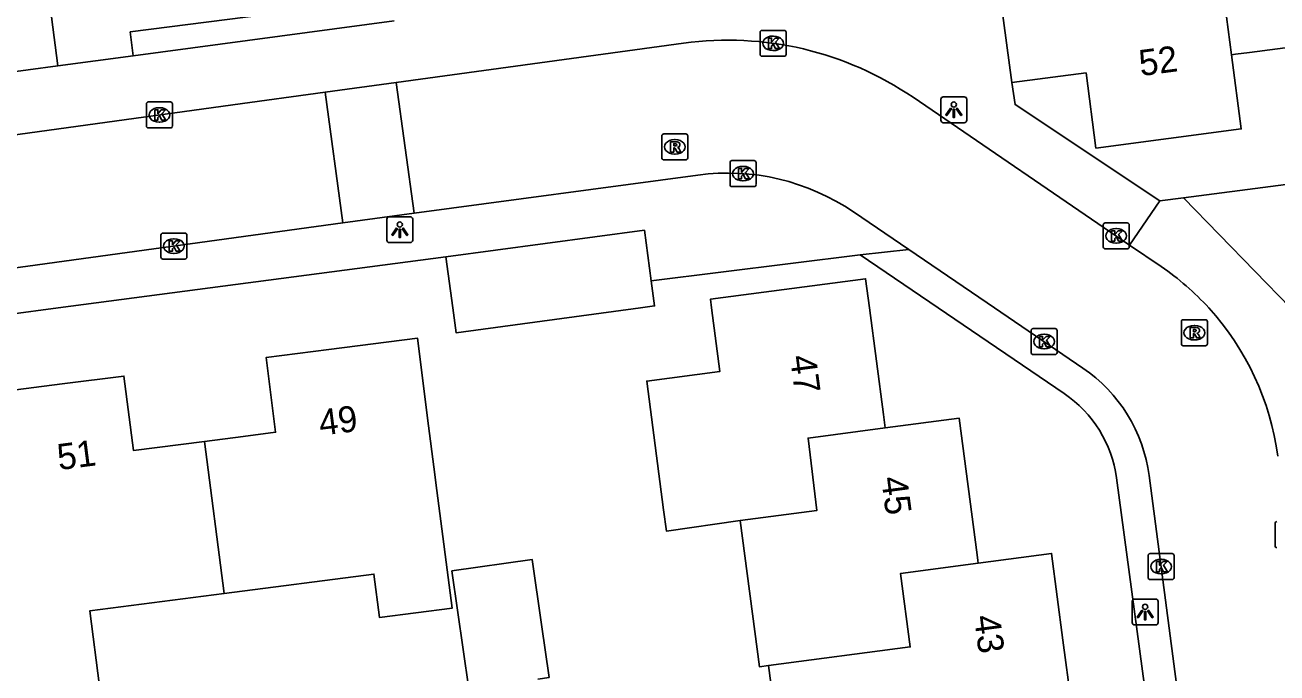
# Model space of a CAD drawing. Extents: x 158474 to 159560, y 388525 to 389605.
# Drawn here: x 159366.49 to 159414.72, y 388985.93 to 389010.9 of the extents above; entities that cross this region are included whole.
import ezdxf

# ---------------------------------------------------------------- set-up
doc = ezdxf.new("R2010")
doc.units = 0
for name, color, linetype in [('IMGEO_Kolk', 7, 'Continuous'), ('IMGEO_Lichtpunt', 7, 'Continuous'), ('IMGEO_Muur', 7, 'Continuous'), ('IMGEO_Pand', 7, 'Continuous'), ('IMGEO_Pand_nummerreeks', 7, 'Continuous'), ('IMGEO_Rijbaan_lokaal_open', 7, 'Continuous'), ('IMGEO_Rioolput', 7, 'Continuous'), ('IMGEO_Voetpad_open', 7, 'Continuous')]:
    doc.layers.add(name, color=color, linetype=linetype)

msp = doc.modelspace()

# ---------------------------------------------------------------- linework, layer by layer
at = {"layer": 'IMGEO_Kolk'}
for p, q in [((159394.808, 389009.77), (159394.808, 389010.622)), ((159394.883, 389010.696), (159395.735, 389010.696)), ((159395.296, 389010.476), (159395.321, 389010.476)), ((159395.809, 389010.622), (159395.809, 389009.77)), ((159395.735, 389009.696), (159394.883, 389009.696)), ((159395.319, 389009.916), (159395.294, 389009.916)), ((159371.163, 389007.01), (159371.163, 389007.862)), ((159371.238, 389007.936), (159372.09, 389007.936)), ((159371.651, 389007.716), (159371.676, 389007.716)), ((159372.164, 389007.862), (159372.164, 389007.01)), ((159371.674, 389007.156), (159371.649, 389007.156)), ((159372.09, 389006.936), (159371.238, 389006.936)), ((159393.725, 389005.675), (159394.577, 389005.675)), ((159393.65, 389004.749), (159393.65, 389005.601)), ((159394.138, 389005.455), (159394.163, 389005.455)), ((159394.651, 389005.601), (159394.651, 389004.749)), ((159394.577, 389004.675), (159393.725, 389004.675)), ((159394.161, 389004.895), (159394.136, 389004.895)), ((159408.028, 389002.348), (159408.028, 389003.2)), ((159408.103, 389003.274), (159408.955, 389003.274)), ((159409.029, 389003.2), (159409.029, 389002.348)), ((159371.721, 389001.956), (159371.721, 389002.808)), ((159371.796, 389002.882), (159372.648, 389002.882)), ((159372.722, 389002.808), (159372.722, 389001.956)), ((159408.516, 389003.054), (159408.541, 389003.054)), ((159372.209, 389002.662), (159372.234, 389002.662)), ((159408.955, 389002.274), (159408.103, 389002.274)), ((159408.539, 389002.494), (159408.514, 389002.494)), ((159372.648, 389001.882), (159371.796, 389001.882)), ((159372.232, 389002.102), (159372.207, 389002.102)), ((159405.25, 388998.277), (159405.25, 388999.129)), ((159405.325, 388999.203), (159406.177, 388999.203)), ((159405.738, 388998.983), (159405.763, 388998.983)), ((159406.251, 388999.129), (159406.251, 388998.277)), ((159405.761, 388998.423), (159405.736, 388998.423)), ((159406.177, 388998.203), (159405.325, 388998.203)), ((159414.648, 388990.837), (159414.648, 388991.689)), ((159409.758, 388989.604), (159409.758, 388990.456)), ((159409.833, 388990.53), (159410.685, 388990.53)), ((159410.246, 388990.31), (159410.271, 388990.31)), ((159410.759, 388990.456), (159410.759, 388989.604)), ((159410.269, 388989.75), (159410.244, 388989.75)), ((159410.685, 388989.53), (159409.833, 388989.53))]:
    msp.add_line(p, q, dxfattribs=at)
for points in [[(159394.808, 389009.77), (159394.808, 389010.622)], [(159394.883, 389010.696), (159395.735, 389010.696)], [(159395.809, 389010.622), (159395.809, 389009.77)], [(159395.129, 389010.396), (159395.252, 389010.396), (159395.252, 389010.245), (159395.382, 389010.396), (159395.546, 389010.396), (159395.4, 389010.245), (159395.553, 389009.996), (159395.401, 389009.996), (159395.316, 389010.16), (159395.252, 389010.093), (159395.252, 389009.996), (159395.129, 389009.996), (159395.129, 389010.396)], [(159395.735, 389009.696), (159394.883, 389009.696)], [(159371.163, 389007.01), (159371.163, 389007.862)], [(159371.238, 389007.936), (159372.09, 389007.936)], [(159371.484, 389007.636), (159371.607, 389007.636), (159371.607, 389007.485), (159371.737, 389007.636), (159371.901, 389007.636), (159371.755, 389007.485), (159371.908, 389007.236), (159371.756, 389007.236), (159371.671, 389007.4), (159371.607, 389007.333), (159371.607, 389007.236), (159371.484, 389007.236), (159371.484, 389007.636)], [(159372.164, 389007.862), (159372.164, 389007.01)], [(159372.09, 389006.936), (159371.238, 389006.936)], [(159393.725, 389005.675), (159394.577, 389005.675)], [(159393.65, 389004.749), (159393.65, 389005.601)], [(159393.971, 389005.375), (159394.094, 389005.375), (159394.094, 389005.224), (159394.224, 389005.375), (159394.388, 389005.375), (159394.242, 389005.224), (159394.395, 389004.975), (159394.243, 389004.975), (159394.158, 389005.139), (159394.094, 389005.072), (159394.094, 389004.975), (159393.971, 389004.975), (159393.971, 389005.375)], [(159394.651, 389005.601), (159394.651, 389004.749)], [(159394.577, 389004.675), (159393.725, 389004.675)], [(159408.028, 389002.348), (159408.028, 389003.2)], [(159408.103, 389003.274), (159408.955, 389003.274)], [(159409.029, 389003.2), (159409.029, 389002.348)], [(159371.721, 389001.956), (159371.721, 389002.808)], [(159371.796, 389002.882), (159372.648, 389002.882)], [(159372.722, 389002.808), (159372.722, 389001.956)], [(159408.349, 389002.974), (159408.472, 389002.974), (159408.472, 389002.823), (159408.602, 389002.974), (159408.766, 389002.974), (159408.62, 389002.823), (159408.773, 389002.574), (159408.621, 389002.574), (159408.536, 389002.738), (159408.472, 389002.671), (159408.472, 389002.574), (159408.349, 389002.574), (159408.349, 389002.974)], [(159372.042, 389002.582), (159372.165, 389002.582), (159372.165, 389002.431), (159372.295, 389002.582), (159372.459, 389002.582), (159372.313, 389002.431), (159372.466, 389002.182), (159372.314, 389002.182), (159372.229, 389002.346), (159372.165, 389002.279), (159372.165, 389002.182), (159372.042, 389002.182), (159372.042, 389002.582)], [(159408.955, 389002.274), (159408.103, 389002.274)], [(159372.648, 389001.882), (159371.796, 389001.882)], [(159405.25, 388998.277), (159405.25, 388999.129)], [(159405.325, 388999.203), (159406.177, 388999.203)], [(159405.571, 388998.903), (159405.694, 388998.903), (159405.694, 388998.752), (159405.824, 388998.903), (159405.988, 388998.903), (159405.842, 388998.752), (159405.995, 388998.503), (159405.843, 388998.503), (159405.758, 388998.667), (159405.694, 388998.6), (159405.694, 388998.503), (159405.571, 388998.503), (159405.571, 388998.903)], [(159406.251, 388999.129), (159406.251, 388998.277)], [(159406.177, 388998.203), (159405.325, 388998.203)], [(159414.648, 388990.837), (159414.648, 388991.689)], [(159409.758, 388989.604), (159409.758, 388990.456)], [(159409.833, 388990.53), (159410.685, 388990.53)], [(159410.079, 388990.23), (159410.202, 388990.23), (159410.202, 388990.079), (159410.332, 388990.23), (159410.496, 388990.23), (159410.35, 388990.079), (159410.503, 388989.83), (159410.351, 388989.83), (159410.266, 388989.994), (159410.202, 388989.927), (159410.202, 388989.83), (159410.079, 388989.83), (159410.079, 388990.23)], [(159410.759, 388990.456), (159410.759, 388989.604)], [(159410.685, 388989.53), (159409.833, 388989.53)]]:
    msp.add_lwpolyline(points, dxfattribs=at)
for centre, start, end in [((159394.885, 389010.62), 91.552, 178.448), ((159394.885, 389010.62), 91.552, 178.448), ((159395.733, 389010.62), 1.552, 88.448), ((159395.733, 389010.62), 1.552, 88.448), ((159394.885, 389009.772), 181.552, 268.448), ((159394.885, 389009.772), 181.552, 268.448), ((159395.733, 389009.772), 271.552, 358.448), ((159395.733, 389009.772), 271.552, 358.448), ((159371.24, 389007.86), 91.552, 178.448), ((159371.24, 389007.86), 91.552, 178.448), ((159372.088, 389007.86), 1.552, 88.448), ((159372.088, 389007.86), 1.552, 88.448), ((159371.24, 389007.012), 181.552, 268.448), ((159371.24, 389007.012), 181.552, 268.448), ((159372.088, 389007.012), 271.552, 358.448), ((159372.088, 389007.012), 271.552, 358.448), ((159393.727, 389005.599), 91.552, 178.448), ((159393.727, 389005.599), 91.552, 178.448), ((159394.575, 389005.599), 1.552, 88.448), ((159394.575, 389005.599), 1.552, 88.448), ((159393.727, 389004.751), 181.552, 268.448), ((159393.727, 389004.751), 181.552, 268.448), ((159394.575, 389004.751), 271.552, 358.448), ((159394.575, 389004.751), 271.552, 358.448), ((159408.105, 389003.198), 91.552, 178.448), ((159408.105, 389003.198), 91.552, 178.448), ((159408.953, 389003.198), 1.552, 88.448), ((159408.953, 389003.198), 1.552, 88.448), ((159371.798, 389002.806), 91.552, 178.448), ((159371.798, 389002.806), 91.552, 178.448), ((159372.646, 389002.806), 1.552, 88.448), ((159372.646, 389002.806), 1.552, 88.448), ((159408.105, 389002.35), 181.552, 268.448), ((159408.105, 389002.35), 181.552, 268.448), ((159408.953, 389002.35), 271.552, 358.448), ((159408.953, 389002.35), 271.552, 358.448), ((159371.798, 389001.958), 181.552, 268.448), ((159371.798, 389001.958), 181.552, 268.448), ((159372.646, 389001.958), 271.552, 358.448), ((159372.646, 389001.958), 271.552, 358.448), ((159405.327, 388999.127), 91.552, 178.448), ((159405.327, 388999.127), 91.552, 178.448), ((159406.175, 388999.127), 1.552, 88.448), ((159406.175, 388999.127), 1.552, 88.448), ((159405.327, 388998.279), 181.552, 268.448), ((159405.327, 388998.279), 181.552, 268.448), ((159406.175, 388998.279), 271.552, 358.448), ((159406.175, 388998.279), 271.552, 358.448), ((159414.725, 388991.687), 91.552, 178.448), ((159414.725, 388991.687), 91.552, 178.448), ((159414.725, 388990.839), 181.552, 268.448), ((159414.725, 388990.839), 181.552, 268.448), ((159409.835, 388990.454), 91.552, 178.448), ((159409.835, 388990.454), 91.552, 178.448), ((159410.683, 388990.454), 1.552, 88.448), ((159410.683, 388990.454), 1.552, 88.448), ((159409.835, 388989.606), 181.552, 268.448), ((159409.835, 388989.606), 181.552, 268.448), ((159410.683, 388989.606), 271.552, 358.448), ((159410.683, 388989.606), 271.552, 358.448)]:
    msp.add_arc(centre, 0.0765, start, end, dxfattribs=at)
for centre, major_axis, ratio, start_param, end_param in [((159395.295, 389010.196), (-0.387, 0.002), 0.722429, 4.712389, 7.853982), ((159395.32, 389010.196), (-0.39, 0.002), 0.717154, 1.570796, 4.712389), ((159371.65, 389007.436), (-0.387, 0.002), 0.722429, 4.712389, 7.853982), ((159371.675, 389007.436), (-0.39, 0.002), 0.717154, 1.570796, 4.712389), ((159394.137, 389005.175), (-0.387, 0.002), 0.722429, 4.712389, 7.853982), ((159394.162, 389005.175), (-0.39, 0.002), 0.717154, 1.570796, 4.712389), ((159408.515, 389002.774), (-0.387, 0.002), 0.722429, 4.712389, 7.853982), ((159408.54, 389002.774), (-0.39, 0.002), 0.717154, 1.570796, 4.712389), ((159372.208, 389002.382), (-0.387, 0.002), 0.722429, 4.712389, 7.853982), ((159372.233, 389002.382), (-0.39, 0.002), 0.717154, 1.570796, 4.712389), ((159405.737, 388998.703), (-0.387, 0.002), 0.722429, 4.712389, 7.853982), ((159405.762, 388998.703), (-0.39, 0.002), 0.717154, 1.570796, 4.712389), ((159410.245, 388990.03), (-0.387, 0.002), 0.722429, 4.712389, 7.853982), ((159410.27, 388990.03), (-0.39, 0.002), 0.717154, 1.570796, 4.712389)]:
    msp.add_ellipse(centre, major_axis=major_axis, ratio=ratio, start_param=start_param, end_param=end_param, dxfattribs=at)
at = {"layer": 'IMGEO_Lichtpunt'}
for p, q in [((159401.773, 389008.038), (159401.773, 389007.231)), ((159401.773, 389008.038), (159401.773, 389007.231)), ((159402.675, 389008.133), (159401.867, 389008.133)), ((159402.675, 389008.133), (159401.867, 389008.133)), ((159402.769, 389007.231), (159402.769, 389008.038)), ((159402.769, 389007.231), (159402.769, 389008.038)), ((159401.867, 389007.137), (159402.675, 389007.137)), ((159401.867, 389007.137), (159402.675, 389007.137)), ((159380.426, 389003.416), (159380.426, 389002.609)), ((159380.426, 389003.416), (159380.426, 389002.609)), ((159381.328, 389003.511), (159380.52, 389003.511)), ((159381.328, 389003.511), (159380.52, 389003.511)), ((159381.422, 389002.609), (159381.422, 389003.416)), ((159381.422, 389002.609), (159381.422, 389003.416)), ((159380.52, 389002.515), (159381.328, 389002.515)), ((159380.52, 389002.515), (159381.328, 389002.515)), ((159410.047, 388988.779), (159409.239, 388988.779)), ((159410.047, 388988.779), (159409.239, 388988.779)), ((159409.145, 388988.684), (159409.145, 388987.877)), ((159409.145, 388988.684), (159409.145, 388987.877)), ((159410.141, 388987.877), (159410.141, 388988.684)), ((159410.141, 388987.877), (159410.141, 388988.684)), ((159409.239, 388987.783), (159410.047, 388987.783)), ((159409.239, 388987.783), (159410.047, 388987.783))]:
    msp.add_line(p, q, dxfattribs=at)
for points in [[(159402.147, 389007.702), (159402.186, 389007.674), (159401.998, 389007.412), (159401.96, 389007.439), (159402.147, 389007.702)], [(159402.249, 389007.654), (159402.296, 389007.654), (159402.296, 389007.332), (159402.249, 389007.332), (159402.249, 389007.654)], [(159402.359, 389007.674), (159402.397, 389007.701), (159402.584, 389007.439), (159402.545, 389007.411), (159402.359, 389007.674)], [(159380.8, 389003.08), (159380.839, 389003.052), (159380.651, 389002.79), (159380.613, 389002.817), (159380.8, 389003.08)], [(159380.902, 389003.032), (159380.949, 389003.032), (159380.949, 389002.71), (159380.902, 389002.71), (159380.902, 389003.032)], [(159381.012, 389003.052), (159381.05, 389003.079), (159381.237, 389002.817), (159381.198, 389002.789), (159381.012, 389003.052)], [(159409.519, 388988.348), (159409.558, 388988.32), (159409.37, 388988.058), (159409.332, 388988.085), (159409.519, 388988.348)], [(159409.621, 388988.3), (159409.668, 388988.3), (159409.668, 388987.978), (159409.621, 388987.978), (159409.621, 388988.3)], [(159409.731, 388988.32), (159409.769, 388988.347), (159409.956, 388988.085), (159409.917, 388988.057), (159409.731, 388988.32)]]:
    msp.add_lwpolyline(points, dxfattribs=at)
for centre in [(159402.272, 389007.836), (159380.925, 389003.214), (159409.644, 388988.482)]:
    msp.add_circle(centre, 0.0994, dxfattribs=at)
for centre, start, end in [((159401.867, 389008.038), 90, 180), ((159401.867, 389008.038), 90, 180), ((159402.675, 389008.038), 0, 90), ((159402.675, 389008.038), 0, 90), ((159401.867, 389007.231), 180, 270), ((159401.867, 389007.231), 180, 270), ((159402.675, 389007.231), 270, 0), ((159402.675, 389007.231), 270, 360), ((159380.52, 389003.416), 90, 180), ((159380.52, 389003.416), 90, 180), ((159381.328, 389003.416), 0, 90), ((159381.328, 389003.416), 0, 90), ((159380.52, 389002.609), 180, 270), ((159380.52, 389002.609), 180, 270), ((159381.328, 389002.609), 270, 0), ((159381.328, 389002.609), 270, 360), ((159409.239, 388988.684), 90, 180), ((159409.239, 388988.684), 90, 180), ((159410.047, 388988.684), 0, 90), ((159410.047, 388988.684), 0, 90), ((159409.239, 388987.877), 180, 270), ((159409.239, 388987.877), 180, 270), ((159410.047, 388987.877), 270, 0), ((159410.047, 388987.877), 270, 360)]:
    msp.add_arc(centre, 0.0946, start, end, dxfattribs=at)
at = {"layer": 'IMGEO_Muur'}
msp.add_lwpolyline([(159364.304, 389008.867), (159367.743, 389009.328)], dxfattribs=at)
at = {"layer": 'IMGEO_Pand'}
for points in [[(159372.449, 389019.705), (159372.809, 389016.908), (159375.735, 389017.284), (159376.492, 389011.4), (159370.538, 389010.634), (159370.656, 389009.718)], [(159366.511, 389018.902), (159367.256, 389013.114), (159367.743, 389009.328)], [(159409.554, 389015.362), (159409.95, 389012.349), (159412.585, 389012.696), (159412.971, 389009.753)], [(159412.971, 389009.753), (159413.121, 389009.773), (159413.663, 389009.844), (159418.656, 389010.502), (159418.286, 389013.316)], [(159404.099, 389011.749), (159404.503, 389008.68)], [(159367.743, 389009.328), (159370.656, 389009.718)], [(159404.503, 389008.68), (159407.368, 389009.057), (159407.749, 389006.162), (159413.346, 389006.899), (159412.971, 389009.753)], [(159382.703, 389001.965), (159390.349, 389002.993), (159390.612, 389001.038)], [(159390.612, 389001.038), (159390.742, 389000.073), (159390.199, 389000), (159383.096, 388999.045), (159382.967, 389000), (159382.703, 389001.965)], [(159394.036, 388991.81), (159391.2, 388991.401), (159391.092, 388992.221), (159390.44, 388997.178), (159393.262, 388997.55), (159392.939, 389000), (159392.895, 389000.333), (159398.872, 389001.12), (159399.019, 389000), (159399.56, 388995.891), (159399.615, 388995.477), (159399.628, 388995.376)], [(159373.402, 388994.852), (159374.893, 388995.044), (159376.14, 388995.205), (159375.77, 388998.085), (159378.186, 388998.396), (159381.605, 388998.835), (159382.037, 388995.46), (159382.24, 388993.875), (159382.358, 388992.967), (159382.947, 388988.432), (159380.142, 388988.071), (159379.927, 388989.739), (159374.156, 388988.996)], [(159364.984, 388993.839), (159364.624, 388996.644), (159367.91, 388997.068), (159370.295, 388997.375), (159370.665, 388994.5), (159373.402, 388994.852)], [(159399.628, 388995.376), (159402.476, 388995.752), (159403.17, 388990.483), (159403.199, 388990.263), (159403.212, 388990.162)], [(159399.628, 388995.376), (159396.654, 388994.983), (159396.995, 388992.197), (159394.036, 388991.81)], [(159373.402, 388994.852), (159374.156, 388988.996)], [(159395.135, 388986.215), (159394.78, 388986.168), (159394.036, 388991.81)], [(159384.473, 388985.441), (159383.582, 388985.314), (159382.932, 388989.863), (159386.025, 388990.305), (159386.383, 388987.803), (159386.676, 388985.756), (159386.238, 388985.693)], [(159403.212, 388990.162), (159406.036, 388990.535), (159406.476, 388987.197), (159406.791, 388984.803), (159403.902, 388984.423), (159404.263, 388981.68)], [(159403.212, 388990.162), (159400.22, 388989.767), (159400.595, 388986.937), (159395.135, 388986.215)], [(159374.156, 388988.996), (159368.988, 388988.331), (159369.357, 388985.421), (159366.113, 388985.009)], [(159398.359, 388980.9), (159395.88, 388980.575), (159395.135, 388986.215)]]:
    msp.add_lwpolyline(points, dxfattribs=at)
at = {"layer": 'IMGEO_Rijbaan_lokaal_open'}
for points in [[(159458.935, 389010.466), (159411.125, 389004.244)], [(159391.86, 389010.2), (159380.789, 389008.688)], [(159380.789, 389008.688), (159378.044, 389008.313)], [(159380.789, 389008.688), (159381.473, 389003.653)], [(159378.044, 389008.313), (159374.489, 389007.828), (159364.71, 389006.475), (159360.478, 389005.89), (159359.998, 389005.828)], [(159378.728, 389003.276), (159378.044, 389008.313)], [(159409.045, 389002.423), (159400.701, 389008.116)], [(159392.408, 389005.118), (159381.473, 389003.653)], [(159418.979, 388996.152), (159415.244, 389000), (159411.125, 389004.244)], [(159400.54, 389002.248), (159398.408, 389003.699)], [(159378.728, 389003.276), (159365.56, 389001.466), (159360.519, 389000.773)], [(159381.473, 389003.653), (159378.728, 389003.276)], [(159400.54, 389002.248), (159403.842, 389000), (159407.246, 388997.683)], [(159409.045, 389002.423), (159410.263, 389001.592)], [(159409.796, 388993.542), (159412.05, 388976.373), (159414.222, 388961.075)]]:
    msp.add_lwpolyline(points, dxfattribs=at)
for centre, radius, start, end in [((159393.572, 388997.668), 12.649, 55.6937, 97.779), ((159393.554, 388996.57), 8.625, 55.7512, 97.6368), ((159404.024, 388992.542), 10.993, 42.7254, 55.4173), ((159404.245, 388992.874), 10.605, 7.6413, 42.22), ((159403.902, 388992.768), 5.944, 7.4779, 55.7711)]:
    msp.add_arc(centre, radius, start, end, dxfattribs=at)
at = {"layer": 'IMGEO_Rioolput'}
for p, q in [((159391.021, 389005.779), (159391.021, 389006.631)), ((159391.096, 389006.705), (159391.948, 389006.705)), ((159392.022, 389006.631), (159392.022, 389005.779)), ((159391.509, 389006.485), (159391.534, 389006.485)), ((159391.948, 389005.705), (159391.096, 389005.705)), ((159391.532, 389005.925), (159391.507, 389005.925)), ((159411.04, 388998.617), (159411.04, 388999.469)), ((159411.115, 388999.543), (159411.967, 388999.543)), ((159412.041, 388999.469), (159412.041, 388998.617)), ((159411.528, 388999.323), (159411.553, 388999.323)), ((159411.967, 388998.543), (159411.115, 388998.543)), ((159411.551, 388998.763), (159411.526, 388998.763))]:
    msp.add_line(p, q, dxfattribs=at)
for points in [[(159391.021, 389005.779), (159391.021, 389006.631)], [(159391.096, 389006.705), (159391.948, 389006.705)], [(159392.022, 389006.631), (159392.022, 389005.779)], [(159391.61, 389006.403), (159391.358, 389006.405), (159391.358, 389006.005)], [(159391.358, 389006.005), (159391.482, 389006.005), (159391.482, 389006.167), (159391.493, 389006.167)], [(159391.536, 389006.324), (159391.482, 389006.324), (159391.482, 389006.243)], [(159391.482, 389006.243), (159391.534, 389006.243)], [(159391.54, 389006.138), (159391.611, 389006.005), (159391.751, 389006.005), (159391.686, 389006.131)], [(159391.948, 389005.705), (159391.096, 389005.705)], [(159411.04, 388998.617), (159411.04, 388999.469)], [(159411.115, 388999.543), (159411.967, 388999.543)], [(159412.041, 388999.469), (159412.041, 388998.617)], [(159411.629, 388999.241), (159411.377, 388999.243), (159411.377, 388998.843)], [(159411.377, 388998.843), (159411.501, 388998.843), (159411.501, 388999.005), (159411.512, 388999.005)], [(159411.555, 388999.162), (159411.501, 388999.162), (159411.501, 388999.081)], [(159411.501, 388999.081), (159411.553, 388999.081)], [(159411.559, 388998.976), (159411.63, 388998.843), (159411.77, 388998.843), (159411.705, 388998.969)], [(159411.967, 388998.543), (159411.115, 388998.543)]]:
    msp.add_lwpolyline(points, dxfattribs=at)
for centre, radius, start, end in [((159391.098, 389006.629), 0.0765, 91.552, 178.448), ((159391.098, 389006.629), 0.0765, 91.552, 178.448), ((159391.946, 389006.629), 0.0765, 1.552, 88.448), ((159391.946, 389006.629), 0.0765, 1.552, 88.448), ((159391.492, 389006.114), 0.0533, 26.0293, 88.6989), ((159391.518, 389006.432), 0.19, 274.7715, 282.9687), ((159391.542, 389006.228), 0.0964, 77.0061, 93.1865), ((159391.556, 389006.285), 0.0378, 276.6634, 79.6772), ((159391.609, 389006.293), 0.109, 350.3612, 89.416), ((159391.607, 389006.293), 0.112, 277.5842, 350.9817), ((159391.591, 389006.078), 0.108, 29.5134, 73.7905), ((159391.098, 389005.781), 0.0765, 181.552, 268.448), ((159391.098, 389005.781), 0.0765, 181.552, 268.448), ((159391.946, 389005.781), 0.0765, 271.552, 358.448), ((159391.946, 389005.781), 0.0765, 271.552, 358.448), ((159411.117, 388999.467), 0.0765, 91.552, 178.448), ((159411.117, 388999.467), 0.0765, 91.552, 178.448), ((159411.965, 388999.467), 0.0765, 1.552, 88.448), ((159411.965, 388999.467), 0.0765, 1.552, 88.448), ((159411.511, 388998.952), 0.0533, 26.0293, 88.6989), ((159411.537, 388999.27), 0.19, 274.7715, 282.9687), ((159411.561, 388999.066), 0.0964, 77.0061, 93.1865), ((159411.575, 388999.123), 0.0378, 276.6634, 79.6772), ((159411.628, 388999.131), 0.109, 350.3612, 89.416), ((159411.626, 388999.131), 0.112, 277.5842, 350.9817), ((159411.61, 388998.916), 0.108, 29.5134, 73.7905), ((159411.117, 388998.619), 0.0765, 181.552, 268.448), ((159411.117, 388998.619), 0.0765, 181.552, 268.448), ((159411.965, 388998.619), 0.0765, 271.552, 358.448), ((159411.965, 388998.619), 0.0765, 271.552, 358.448)]:
    msp.add_arc(centre, radius, start, end, dxfattribs=at)
for centre, major_axis, ratio, start_param, end_param in [((159391.508, 389006.205), (-0.387, 0.002), 0.722429, 4.712389, 7.853982), ((159391.533, 389006.205), (-0.39, 0.002), 0.717154, 1.570796, 4.712389), ((159411.527, 388999.043), (-0.387, 0.002), 0.722429, 4.712389, 7.853982), ((159411.552, 388999.043), (-0.39, 0.002), 0.717154, 1.570796, 4.712389)]:
    msp.add_ellipse(centre, major_axis=major_axis, ratio=ratio, start_param=start_param, end_param=end_param, dxfattribs=at)
at = {"layer": 'IMGEO_Voetpad_open'}
for points in [[(159370.656, 389009.718), (159380.71, 389011.066)], [(159361.221, 389008.454), (159364.304, 389008.867), (159367.743, 389009.328)], [(159404.503, 389008.68), (159404.631, 389007.835), (159410.206, 389004.124)], [(159411.125, 389004.244), (159410.206, 389004.124)], [(159410.206, 389004.124), (159409.045, 389002.423)], [(159398.662, 389002.04), (159400.54, 389002.248)], [(159382.703, 389001.965), (159367.762, 389000), (159365.852, 388999.749), (159357.748, 388998.683), (159355.918, 388996.451), (159356.2, 388994.25)], [(159398.662, 389002.04), (159390.612, 389001.038)], [(159406.526, 388996.699), (159401.666, 389000), (159398.662, 389002.04)], [(159413.442, 388956.963), (159408.546, 388993.445)]]:
    msp.add_lwpolyline(points, dxfattribs=at)
msp.add_arc((159403.871, 388992.797), 4.719, 7.8919, 55.77, dxfattribs=at)

# ---------------------------------------------------------------- texts
at = {"layer": 'IMGEO_Pand_nummerreeks'}
for s, rotation, p in [('52', 7.5, (159409.472, 389008.931)), ('47', 277.5055, (159395.956, 388998.129)), ('49', 7.351, (159377.87, 388995.072)), ('51', 7.351, (159367.791, 388993.746)), ('45', 277.4998, (159399.471, 388993.448)), ('43', 277.4998, (159403.047, 388988.109))]:
    msp.add_text(s, height=1, rotation=rotation, dxfattribs=at).set_placement(p)

doc.saveas('drawing.dxf')
